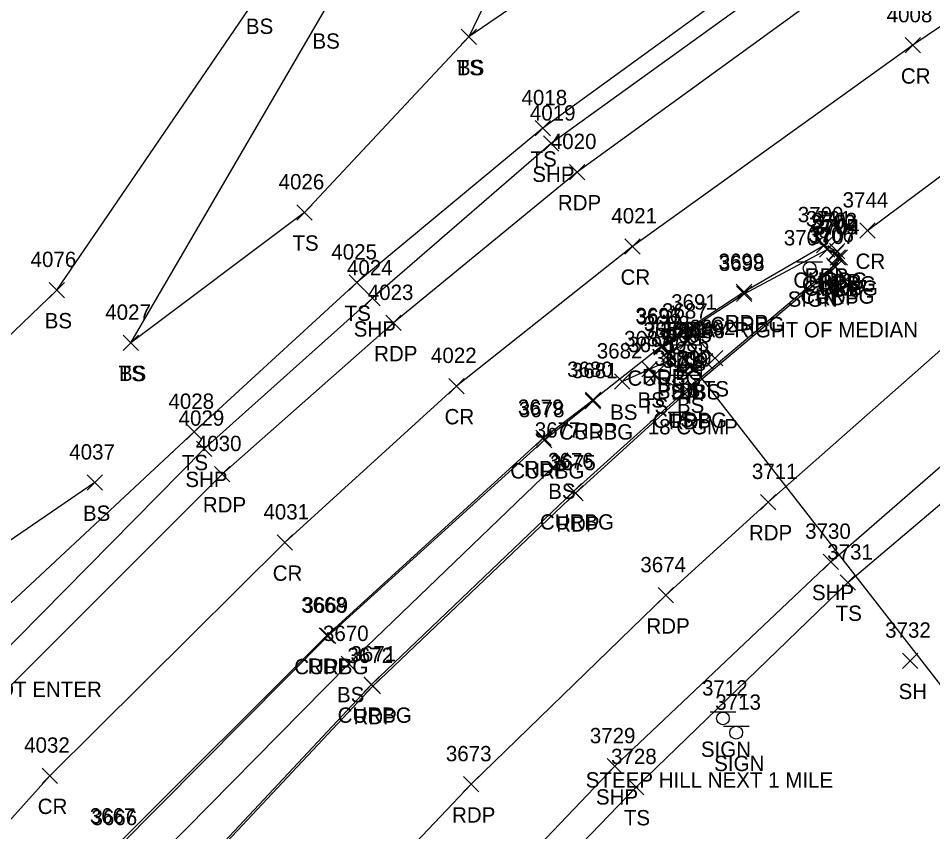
# Model space of a CAD drawing. Extents: x 1623612 to 1625808, y 621345 to 627748.
# Drawn here: x 1625123.8 to 1625243, y 627209.4 to 627315.5 of the extents above; entities that cross this region are included whole.
import ezdxf

# ---------------------------------------------------------------- set-up
doc = ezdxf.new("R2010")
doc.units = 0
for name, color, linetype in [('D_A', 7, 'Continuous'), ('D_C', 7, 'Continuous'), ('D_I', 7, 'Continuous'), ('D_TIC', 7, 'Continuous'), ('DCP', 7, 'Continuous'), ('DS', 7, 'Continuous'), ('L_A', 7, 'Continuous'), ('L_I', 7, 'Continuous'), ('L_TIC', 7, 'Continuous'), ('LELB', 7, 'Continuous'), ('P_A', 7, 'Continuous'), ('P_I', 7, 'Continuous'), ('P_TIC', 7, 'Continuous'), ('PET', 7, 'Continuous'), ('PRC', 7, 'Continuous'), ('PSP', 7, 'Continuous'), ('R_A', 7, 'Continuous'), ('R_I', 7, 'Continuous'), ('R_TIC', 7, 'Continuous'), ('RC', 7, 'Continuous'), ('S_A', 7, 'Continuous'), ('S_C', 7, 'Continuous'), ('S_I', 7, 'Continuous'), ('SSGN', 7, 'Continuous')]:
    doc.layers.add(name, color=color, linetype=linetype)

msp = doc.modelspace()

# ---------------------------------------------------------------- linework, layer by layer
at = {"layer": 'D_TIC'}
for points in [[(1625209.78, 627269.73), (1625211.78, 627271.73)], [(1625211.78, 627269.73), (1625209.78, 627271.73)], [(1625210.57, 627269.18), (1625212.57, 627271.18)], [(1625212.57, 627269.18), (1625210.57, 627271.18)]]:
    msp.add_lwpolyline(points, dxfattribs=at)
at = {"layer": 'DCP'}
msp.add_lwpolyline([(1625211.57, 627270.18), (1625257.94, 627210.55)], dxfattribs=at)
at = {"layer": 'DS'}
for p, q in [((1625208.83, 627272.86), (1625212.83, 627272.86)), ((1625208.83, 627268.86), (1625208.83, 627272.86)), ((1625212.83, 627272.86), (1625212.83, 627268.86)), ((1625209.83, 627269.86), (1625209.83, 627271.86)), ((1625209.83, 627271.86), (1625211.83, 627271.86)), ((1625211.83, 627271.86), (1625211.83, 627269.86)), ((1625210.83, 627270.87), (1625210.83, 627270.87)), ((1625210.83, 627270.87), (1625210.83, 627270.87)), ((1625211.83, 627269.86), (1625209.83, 627269.86)), ((1625212.83, 627268.86), (1625208.83, 627268.86))]:
    msp.add_line(p, q, dxfattribs=at)
at = {"layer": 'L_TIC'}
for points in [[(1625181.54, 627312.02), (1625183.54, 627314.02)], [(1625183.54, 627312.02), (1625181.54, 627314.02)], [(1625181.54, 627312.02), (1625183.54, 627314.02)], [(1625183.54, 627312.02), (1625181.54, 627314.02)], [(1625191.17, 627300.11), (1625193.17, 627302.11)], [(1625193.17, 627300.11), (1625191.17, 627302.11)], [(1625160.13, 627289.14), (1625162.13, 627291.14)], [(1625162.13, 627289.14), (1625160.13, 627291.14)], [(1625127.81, 627279.01), (1625129.81, 627281.01)], [(1625129.81, 627279.01), (1625127.81, 627281.01)], [(1625166.95, 627279.99), (1625168.95, 627281.99)], [(1625168.95, 627279.99), (1625166.95, 627281.99)], [(1625210.65, 627273.46), (1625212.65, 627275.46)], [(1625212.65, 627273.46), (1625210.65, 627275.46)], [(1625137.48, 627272.13), (1625139.48, 627274.13)], [(1625139.48, 627272.13), (1625137.48, 627274.13)], [(1625137.48, 627272.13), (1625139.48, 627274.13)], [(1625139.48, 627272.13), (1625137.48, 627274.13)], [(1625210.02, 627272.28), (1625212.02, 627274.28)], [(1625212.02, 627272.28), (1625210.02, 627274.28)], [(1625207.66, 627270.64), (1625209.66, 627272.64)], [(1625209.66, 627270.64), (1625207.66, 627272.64)], [(1625207.6, 627269.81), (1625209.6, 627271.81)], [(1625209.6, 627269.81), (1625207.6, 627271.81)], [(1625212.32, 627269.73), (1625214.32, 627271.73)], [(1625214.32, 627269.73), (1625212.32, 627271.73)], [(1625213.62, 627270.13), (1625215.62, 627272.13)], [(1625215.62, 627270.13), (1625213.62, 627272.13)], [(1625205.08, 627268.67), (1625207.08, 627270.67)], [(1625207.08, 627268.67), (1625205.08, 627270.67)], [(1625201.51, 627267.08), (1625203.51, 627269.08)], [(1625203.51, 627267.08), (1625201.51, 627269.08)], [(1625205.69, 627267.9), (1625207.69, 627269.9)], [(1625207.69, 627267.9), (1625205.69, 627269.9)], [(1625210.22, 627267.99), (1625212.22, 627269.99)], [(1625212.22, 627267.99), (1625210.22, 627269.99)], [(1625209.03, 627266.13), (1625211.03, 627268.13)], [(1625211.03, 627266.13), (1625209.03, 627268.13)], [(1625145.72, 627260.51), (1625147.72, 627262.51)], [(1625147.72, 627260.51), (1625145.72, 627262.51)], [(1625193.44, 627256.76), (1625195.44, 627258.76)], [(1625195.44, 627256.76), (1625193.44, 627258.76)], [(1625132.79, 627253.9), (1625134.79, 627255.9)], [(1625134.79, 627253.9), (1625132.79, 627255.9)], [(1625230.94, 627240.85), (1625232.94, 627242.85)], [(1625232.94, 627240.85), (1625230.94, 627242.85)], [(1625165.91, 627230.23), (1625167.91, 627232.23)], [(1625167.91, 627230.23), (1625165.91, 627232.23)], [(1625239.06, 627230.66), (1625241.06, 627232.66)], [(1625241.06, 627230.66), (1625239.06, 627232.66)], [(1625203.33, 627214.18), (1625205.33, 627216.18)], [(1625205.33, 627214.18), (1625203.33, 627216.18)]]:
    msp.add_lwpolyline(points, dxfattribs=at)
at = {"layer": 'LELB'}
for points in [[(1625372.28, 627409.75), (1625328.85, 627388.71), (1625297.75, 627371.78), (1625263.25, 627351.78), (1625230.65, 627329.1), (1625192.17, 627301.11), (1625167.95, 627280.99), (1625146.72, 627261.51), (1625115.03, 627231.95), (1625100.27, 627217.86), (1625086.73, 627226.42), (1625099.85, 627264.36), (1625110.36, 627291.47), (1625123.03, 627324.24), (1625138.33, 627365.32), (1625149.22, 627400.11), (1625166.29, 627438.85), (1625173.02, 627469.22), (1625178.77, 627488.11), (1625188.89, 627523.13), (1625197.3, 627554.83)], [(1625452.85, 627501.7), (1625422.04, 627480.13), (1625403.16, 627461.47), (1625391.04, 627454.62), (1625372.15, 627447.63), (1625358.13, 627432.41), (1625321.43, 627404.98), (1625280.5, 627415.37), (1625241.63, 627407.16), (1625221.13, 627419.57), (1625212.45, 627392.88), (1625201.4, 627362.25), (1625193.63, 627336.03), (1625182.54, 627313.02), (1625161.13, 627290.14), (1625138.48, 627273.13)], [(1625133.79, 627254.9), (1625111.98, 627240.01), (1625101.06, 627227.21), (1625095.52, 627229.82), (1625109.84, 627261.79), (1625128.81, 627280.01), (1625155.03, 627318.41), (1625177.57, 627352.11), (1625196.11, 627392.11), (1625207.11, 627424.62), (1625209.77, 627461.79), (1625239.04, 627487.51)], [(1625379.89, 627425.39), (1625369.39, 627417.46), (1625324.6, 627396.63), (1625293.67, 627379.58), (1625257.68, 627360.81), (1625223.41, 627341.02), (1625182.54, 627313.02)], [(1625138.48, 627273.13), (1625163.71, 627316.49), (1625182.14, 627350.84), (1625200.97, 627390.9), (1625207.11, 627424.62)], [(1625111, 627101.13), (1625130.83, 627129.7), (1625156.28, 627161.64), (1625181.98, 627191.95), (1625204.33, 627215.18), (1625231.94, 627241.85), (1625257.57, 627263.61), (1625279.76, 627280.38), (1625303.46, 627296.59), (1625337.41, 627320.97), (1625377.29, 627343.7), (1625408.84, 627358.2), (1625449.74, 627375.28), (1625489.49, 627389.68), (1625533.09, 627402.6), (1625571.15, 627412.06), (1625624.18, 627419.27), (1625663.51, 627421.72), (1625706.22, 627423.86), (1625739.39, 627422.48), (1625780.2, 627420.23)], [(1625211.65, 627274.46), (1625214.62, 627271.13)], [(1625202.51, 627268.08), (1625206.08, 627269.67), (1625208.6, 627270.81), (1625211.22, 627268.99), (1625213.32, 627270.73), (1625211.02, 627273.28), (1625208.66, 627271.64)], [(1625210.03, 627267.13), (1625206.69, 627268.9)], [(1624882.52, 626691.52), (1624894.84, 626726.31), (1624909.44, 626764.41), (1624928.98, 626811.29), (1624939.98, 626838.67), (1624955.85, 626878.86), (1624972.61, 626920.42), (1624987.1, 626955.93), (1625003.91, 626994.51), (1625020.94, 627031.85), (1625043.24, 627072.63), (1625065.45, 627108.49), (1625090.8, 627145.23), (1625113.09, 627173.27), (1625139.58, 627203.52), (1625166.91, 627231.23), (1625194.44, 627257.76)]]:
    msp.add_lwpolyline(points, dxfattribs=at)
at = {"layer": 'P_TIC'}
for points in [[(1625239.42, 627310.93), (1625241.42, 627312.93)], [(1625241.42, 627310.93), (1625239.42, 627312.93)], [(1625192.27, 627298.11), (1625194.27, 627300.11)], [(1625194.27, 627298.11), (1625192.27, 627300.11)], [(1625195.65, 627294.4), (1625197.65, 627296.4)], [(1625197.65, 627294.4), (1625195.65, 627296.4)], [(1625233.51, 627286.77), (1625235.51, 627288.77)], [(1625235.51, 627286.77), (1625233.51, 627288.77)], [(1625202.88, 627284.7), (1625204.88, 627286.7)], [(1625204.88, 627284.7), (1625202.88, 627286.7)], [(1625227.84, 627284.86), (1625229.84, 627286.86)], [(1625229.84, 627284.86), (1625227.84, 627286.86)], [(1625229.54, 627284.08), (1625231.54, 627286.08)], [(1625231.54, 627284.08), (1625229.54, 627286.08)], [(1625229.88, 627283.24), (1625231.88, 627285.24)], [(1625231.88, 627283.24), (1625229.88, 627285.24)], [(1625229.28, 627282.01), (1625231.28, 627284.01)], [(1625231.28, 627282.01), (1625229.28, 627284.01)], [(1625168.99, 627277.93), (1625170.99, 627279.93)], [(1625170.99, 627277.93), (1625168.99, 627279.93)], [(1625217.4, 627278.76), (1625219.4, 627280.76)], [(1625219.4, 627278.76), (1625217.4, 627280.76)], [(1625171.7, 627274.71), (1625173.7, 627276.71)], [(1625173.7, 627274.71), (1625171.7, 627276.71)], [(1625206.6, 627271.69), (1625208.6, 627273.69)], [(1625208.6, 627271.69), (1625206.6, 627273.69)], [(1625179.94, 627266.49), (1625181.94, 627268.49)], [(1625181.94, 627266.49), (1625179.94, 627268.49)], [(1625210.12, 627265.85), (1625212.12, 627267.85)], [(1625212.12, 627265.85), (1625210.12, 627267.85)], [(1625210.12, 627265.85), (1625212.12, 627267.85)], [(1625212.12, 627265.85), (1625210.12, 627267.85)], [(1625197.74, 627264.67), (1625199.74, 627266.67)], [(1625199.74, 627264.67), (1625197.74, 627266.67)], [(1625191.25, 627259.73), (1625193.25, 627261.73)], [(1625193.25, 627259.73), (1625191.25, 627261.73)], [(1625147.05, 627258.31), (1625149.05, 627260.31)], [(1625149.05, 627258.31), (1625147.05, 627260.31)], [(1625149.38, 627255), (1625151.38, 627257)], [(1625151.38, 627255), (1625149.38, 627257)], [(1625195.43, 627252.5), (1625197.43, 627254.5)], [(1625197.43, 627252.5), (1625195.43, 627254.5)], [(1625220.56, 627251.36), (1625222.56, 627253.36)], [(1625222.56, 627251.36), (1625220.56, 627253.36)], [(1625157.54, 627246.08), (1625159.54, 627248.08)], [(1625159.54, 627246.08), (1625157.54, 627248.08)], [(1625228.72, 627243.56), (1625230.72, 627245.56)], [(1625230.72, 627243.56), (1625228.72, 627245.56)], [(1625207.2, 627239.19), (1625209.2, 627241.19)], [(1625209.2, 627239.19), (1625207.2, 627241.19)], [(1625163.04, 627233.95), (1625165.04, 627235.95)], [(1625165.04, 627233.95), (1625163.04, 627235.95)], [(1625169.01, 627227.36), (1625171.01, 627229.36)], [(1625171.01, 627227.36), (1625169.01, 627229.36)], [(1625200.56, 627216.89), (1625202.56, 627218.89)], [(1625202.56, 627216.89), (1625200.56, 627218.89)], [(1625126.91, 627215.66), (1625128.91, 627217.66)], [(1625128.91, 627215.66), (1625126.91, 627217.66)], [(1625181.85, 627214.54), (1625183.85, 627216.54)], [(1625183.85, 627214.54), (1625181.85, 627216.54)]]:
    msp.add_lwpolyline(points, dxfattribs=at)
at = {"layer": 'PET'}
for points in [[(1625085.4, 627094.25), (1625110.27, 627129.17), (1625131.75, 627158.75), (1625155.63, 627186.85), (1625182.85, 627215.54), (1625208.2, 627240.19), (1625221.56, 627252.36), (1625248.45, 627276.07), (1625271.93, 627291.03), (1625296.8, 627310.27), (1625331.39, 627331.71), (1625373.16, 627355.88), (1625402.91, 627369.89), (1625447, 627387.72), (1625485.15, 627401.55), (1625532.49, 627414.31), (1625569.15, 627422.13), (1625624.7, 627430.37), (1625663.96, 627433.7), (1625707.55, 627434.84), (1625740.73, 627434.04), (1625783.87, 627430.92)], [(1625234.17, 627322.63), (1625196.65, 627295.4), (1625172.7, 627275.71), (1625150.38, 627256), (1625119.99, 627225.65), (1625100.84, 627204.69), (1625071.7, 627169.55), (1625051.5, 627142.86), (1625031.8, 627113.76), (1625046.73, 627150.4), (1625059.02, 627180), (1625080.09, 627231.44), (1625093.68, 627265.63), (1625104.75, 627294.3), (1625116.52, 627326.71)], [(1625060.67, 627111.97), (1625086.82, 627148.78), (1625109.41, 627176.89), (1625136.48, 627207.42), (1625164.04, 627234.95), (1625192.25, 627260.73), (1625198.74, 627265.67), (1625207.6, 627272.69), (1625218.4, 627279.76), (1625228.84, 627285.86), (1625230.54, 627285.08), (1625230.88, 627284.24), (1625230.28, 627283.01), (1625211.12, 627266.85)], [(1625070.59, 627104.96), (1625095.62, 627141.4), (1625117.4, 627170.05), (1625143.18, 627199.67), (1625170.01, 627228.36), (1625196.43, 627253.5), (1625211.12, 627266.85)]]:
    msp.add_lwpolyline(points, dxfattribs=at)
at = {"layer": 'PRC'}
for points in [[(1625792.68, 627459.81), (1625752.01, 627462.3), (1625712.17, 627462.44), (1625670.97, 627461.5), (1625632.33, 627458.42), (1625595.29, 627453.83), (1625553.12, 627446.65), (1625514.39, 627438.17), (1625484.1, 627430.19), (1625416.72, 627407.88), (1625381.04, 627392.28), (1625336.95, 627371.45), (1625306.81, 627354.09), (1625273.07, 627334.02), (1625240.42, 627311.93), (1625203.88, 627285.7), (1625180.94, 627267.49), (1625158.54, 627247.08), (1625127.91, 627216.66), (1625109.17, 627195.82), (1625080.92, 627162.34), (1625061.45, 627135.11), (1625041.85, 627107.05)], [(1625234.51, 627287.77), (1625260.57, 627307.21), (1625288.66, 627325.61), (1625321.79, 627345.31), (1625366.63, 627369.57), (1625395.66, 627383.57), (1625442.85, 627402.94), (1625480.48, 627416.13), (1625529.86, 627429.74), (1625566.79, 627436.89), (1625625.45, 627445.69), (1625663.4, 627448.8), (1625708.22, 627450.49), (1625743.86, 627449.51), (1625788.41, 627445.83)]]:
    msp.add_lwpolyline(points, dxfattribs=at)
at = {"layer": 'PSP'}
for points in [[(1625108.38, 627102.81), (1625128.19, 627131.96), (1625153.78, 627164.79), (1625179.21, 627194.48), (1625201.56, 627217.89), (1625229.72, 627244.56), (1625255.64, 627267.13), (1625276.98, 627284.12), (1625300.33, 627301.71), (1625335.15, 627324.9), (1625375.44, 627347.8), (1625406.32, 627362.88), (1625448.69, 627381.31), (1625487.83, 627394.48), (1625532.78, 627406.83), (1625570.78, 627414.59), (1625624.36, 627422.79), (1625663.55, 627425.73), (1625706.52, 627426.77), (1625740.26, 627425.81), (1625780.96, 627423.03)], [(1625232.17, 627327.19), (1625193.27, 627299.11), (1625169.99, 627278.93), (1625148.05, 627259.31), (1625117.71, 627228.56), (1625104.29, 627214.64), (1625097.34, 627213.01), (1625090.21, 627215.36), (1625084.72, 627219.49), (1625083, 627225.14), (1625083.73, 627230.21), (1625097.13, 627264.98), (1625108.42, 627293.1), (1625120.19, 627325.66)]]:
    msp.add_lwpolyline(points, dxfattribs=at)
at = {"layer": 'R_TIC'}
for points in [[(1625228.24, 627284.31), (1625230.24, 627286.31)], [(1625230.24, 627284.31), (1625228.24, 627286.31)], [(1625229.36, 627283.82), (1625231.36, 627285.82)], [(1625231.36, 627283.82), (1625229.36, 627285.82)], [(1625229.62, 627283.27), (1625231.62, 627285.27)], [(1625231.62, 627283.27), (1625229.62, 627285.27)], [(1625229.17, 627282.23), (1625231.17, 627284.23)], [(1625231.17, 627282.23), (1625229.17, 627284.23)], [(1625217.43, 627278.5), (1625219.43, 627280.5)], [(1625219.43, 627278.5), (1625217.43, 627280.5)], [(1625206.63, 627271.53), (1625208.63, 627273.53)], [(1625208.63, 627271.53), (1625206.63, 627273.53)], [(1625209.96, 627266.02), (1625211.96, 627268.02)], [(1625211.96, 627266.02), (1625209.96, 627268.02)], [(1625209.96, 627266.02), (1625211.96, 627268.02)], [(1625211.96, 627266.02), (1625209.96, 627268.02)], [(1625197.71, 627264.5), (1625199.71, 627266.5)], [(1625199.71, 627264.5), (1625197.71, 627266.5)], [(1625191.36, 627259.42), (1625193.36, 627261.42)], [(1625193.36, 627259.42), (1625191.36, 627261.42)], [(1625195.22, 627252.76), (1625197.22, 627254.76)], [(1625197.22, 627252.76), (1625195.22, 627254.76)], [(1625163.2, 627233.89), (1625165.2, 627235.89)], [(1625165.2, 627233.89), (1625163.2, 627235.89)], [(1625168.85, 627227.56), (1625170.85, 627229.56)], [(1625170.85, 627227.56), (1625168.85, 627229.56)]]:
    msp.add_lwpolyline(points, dxfattribs=at)
at = {"layer": 'RC'}
for points in [[(1625207.63, 627272.53), (1625218.43, 627279.5), (1625229.24, 627285.31), (1625230.36, 627284.82), (1625230.62, 627284.27), (1625230.17, 627283.23), (1625210.96, 627267.02)], [(1625070.34, 627105.18), (1625095.35, 627141.59), (1625117.05, 627170.29), (1625143.03, 627199.91), (1625169.85, 627228.56), (1625196.22, 627253.76), (1625210.96, 627267.02)], [(1625060.78, 627111.92), (1625087.16, 627148.54), (1625109.52, 627176.65), (1625136.75, 627207.21), (1625164.2, 627234.89), (1625192.36, 627260.42), (1625198.71, 627265.5)]]:
    msp.add_lwpolyline(points, dxfattribs=at)
at = {"layer": 'SSGN'}
for p, q in [((1625225.3, 627283.68), (1625228.64, 627283.68)), ((1625226.95, 627282.85), (1625226.95, 627282.85)), ((1625214, 627224.97), (1625217.33, 627224.97)), ((1625215.65, 627224.13), (1625215.65, 627224.13)), ((1625215.73, 627223.12), (1625219.06, 627223.12)), ((1625217.38, 627222.28), (1625217.38, 627222.28))]:
    msp.add_line(p, q, dxfattribs=at)
for centre in [(1625226.95, 627282.85), (1625215.65, 627224.13), (1625217.38, 627222.28)]:
    msp.add_circle(centre, 0.833, dxfattribs=at)

# ---------------------------------------------------------------- texts
at = {"layer": 'D_A'}
for s, p in [('DI', (1625209.89, 627265.87)), ('DIB', (1625208.88, 627265.73)), ('P', (1625210.95, 627265.18))]:
    msp.add_text(s, height=2, dxfattribs=at).set_placement(p)
at = {"layer": 'D_C'}
msp.add_text('18 CGMP', height=2, dxfattribs=at).set_placement((1625205.86, 627261.18))
at = {"layer": 'D_I'}
for s, p in [('3694', (1625207.48, 627273.73)), ('3693', (1625207.53, 627273.87)), ('3695', (1625208.26, 627273.18))]:
    msp.add_text(s, height=2, dxfattribs=at).set_placement(p)
at = {"layer": 'L_A'}
for s, p in [('BS', (1625153.47, 627313.41)), ('BS', (1625162.15, 627311.49)), ('TS', (1625180.95, 627308.02)), ('BS', (1625180.98, 627308.02)), ('TS', (1625190.58, 627296.11)), ('TS', (1625159.54, 627285.14)), ('TS', (1625166.35, 627275.99)), ('BS', (1625127.25, 627275.01)), ('TS', (1625210.06, 627269.46)), ('BS', (1625209.46, 627268.28)), ('TS', (1625136.89, 627268.13)), ('BS', (1625136.92, 627268.13)), ('BS', (1625207.04, 627265.81)), ('BS', (1625207.1, 627266.64)), ('TS', (1625213.03, 627266.13)), ('BS', (1625204.52, 627264.67)), ('BS', (1625211.76, 627265.73)), ('TS', (1625205.1, 627263.9)), ('BS', (1625209.66, 627263.99)), ('BS', (1625200.95, 627263.08)), ('TS', (1625208.44, 627262.13)), ('TS', (1625145.13, 627256.51)), ('BS', (1625192.88, 627252.76)), ('BS', (1625132.23, 627249.9)), ('TS', (1625230.35, 627236.85)), ('SH', (1625238.55, 627226.66)), ('BS', (1625165.35, 627226.23)), ('TS', (1625202.74, 627210.18))]:
    msp.add_text(s, height=2, dxfattribs=at).set_placement(p)
at = {"layer": 'L_I'}
for s, p in [('4018', (1625189.4, 627304.11)), ('4026', (1625157.74, 627293.14)), ('4025', (1625164.61, 627283.99)), ('4076', (1625125.41, 627283.01)), ('3691', (1625208.91, 627277.46)), ('4027', (1625135.14, 627276.13)), ('4027', (1625135.14, 627276.13)), ('3687', (1625207.71, 627276.28)), ('3688', (1625205.35, 627274.64)), ('3692', (1625211.31, 627274.13)), ('3684', (1625205.29, 627273.81)), ('3686', (1625209.96, 627273.73)), ('3683', (1625202.77, 627272.67)), ('3690', (1625203.3, 627271.9)), ('3685', (1625207.91, 627271.99)), ('3682', (1625199.21, 627271.08)), ('3689', (1625206.71, 627270.13)), ('4028', (1625143.38, 627264.51)), ('3677', (1625191.13, 627260.76)), ('4037', (1625130.45, 627257.9)), ('3731', (1625229.25, 627244.85)), ('3670', (1625163.52, 627234.23)), ('3732', (1625236.8, 627234.66)), ('3728', (1625201.07, 627218.18))]:
    msp.add_text(s, height=2, dxfattribs=at).set_placement(p)
at = {"layer": 'P_A'}
for s, p in [('CR', (1625238.85, 627306.93)), ('SHP', (1625190.81, 627294.11)), ('RDP', (1625194.14, 627290.4)), ('CR', (1625232.94, 627282.77)), ('CR', (1625202.31, 627280.7)), ('RDP', (1625226.32, 627280.86)), ('RDP', (1625228.02, 627280.08)), ('RDP', (1625228.37, 627279.24)), ('RDP', (1625227.77, 627278.01)), ('RDP', (1625215.89, 627274.76)), ('SHP', (1625167.53, 627273.93)), ('RDP', (1625170.19, 627270.71)), ('RDP', (1625205.09, 627267.69)), ('CR', (1625179.37, 627262.49)), ('RDP', (1625208.61, 627261.85)), ('RDP', (1625208.61, 627261.85)), ('RDP', (1625196.23, 627260.67)), ('RDP', (1625189.74, 627255.73)), ('SHP', (1625145.58, 627254.31)), ('RDP', (1625147.86, 627251)), ('RDP', (1625193.92, 627248.5)), ('RDP', (1625219.04, 627247.36)), ('CR', (1625156.97, 627242.08)), ('SHP', (1625227.25, 627239.56)), ('RDP', (1625205.68, 627235.19)), ('RDP', (1625161.53, 627229.95)), ('RDP', (1625167.5, 627223.36)), ('SHP', (1625199.1, 627212.89)), ('CR', (1625126.34, 627211.66)), ('RDP', (1625180.34, 627210.54))]:
    msp.add_text(s, height=2, dxfattribs=at).set_placement(p)
at = {"layer": 'P_I'}
for s, p in [('4008', (1625237, 627314.93)), ('4019', (1625190.49, 627302.11)), ('4020', (1625193.22, 627298.4)), ('3744', (1625231.25, 627290.77)), ('4021', (1625201.11, 627288.7)), ('3700', (1625225.41, 627288.86)), ('3703', (1625227.2, 627288.08)), ('3704', (1625227.54, 627287.24)), ('3707', (1625226.94, 627286.01)), ('3699', (1625215.08, 627282.76)), ('4024', (1625166.65, 627281.93)), ('4023', (1625169.36, 627278.71)), ('3696', (1625204.24, 627275.69)), ('4022', (1625177.6, 627270.49)), ('3709', (1625207.78, 627269.85)), ('3709', (1625207.78, 627269.85)), ('3680', (1625195.34, 627268.67)), ('3679', (1625188.93, 627263.73)), ('4029', (1625144.7, 627262.31)), ('4030', (1625146.95, 627259)), ('3675', (1625193.13, 627256.5)), ('3711', (1625219.43, 627255.36)), ('4031', (1625155.76, 627250.08)), ('3730', (1625226.37, 627247.56)), ('3674', (1625204.89, 627243.19)), ('3668', (1625160.69, 627237.95)), ('3672', (1625166.7, 627231.36)), ('3729', (1625198.3, 627220.89)), ('4032', (1625124.57, 627219.66)), ('3673', (1625179.54, 627218.54)), ('3667', (1625133.13, 627210.42))]:
    msp.add_text(s, height=2, dxfattribs=at).set_placement(p)
at = {"layer": 'R_A'}
for p in [(1625224.83, 627280.31), (1625225.95, 627279.82), (1625226.21, 627279.27), (1625225.75, 627278.23), (1625214.02, 627274.5), (1625203.21, 627267.53), (1625206.54, 627262.02), (1625206.54, 627262.02), (1625194.29, 627260.5), (1625187.94, 627255.42), (1625191.8, 627248.76), (1625159.78, 627229.89), (1625165.43, 627223.56)]:
    msp.add_text('CURBG', height=2, dxfattribs=at).set_placement(p)
at = {"layer": 'R_I'}
for s, p in [('3701', (1625226.47, 627288.31)), ('3702', (1625227.02, 627287.82)), ('3705', (1625227.28, 627287.27)), ('3706', (1625226.77, 627286.23)), ('3698', (1625215.13, 627282.5)), ('3697', (1625204.32, 627275.53)), ('3710', (1625208.18, 627270.02)), ('3710', (1625208.18, 627270.02)), ('3681', (1625195.97, 627268.5)), ('3678', (1625189.05, 627263.42)), ('3676', (1625192.85, 627256.76)), ('3669', (1625160.84, 627237.89)), ('3671', (1625167.11, 627231.56)), ('3666', (1625133.35, 627210.21))]:
    msp.add_text(s, height=2, dxfattribs=at).set_placement(p)
at = {"layer": 'S_A'}
for p in [(1625224.09, 627277.83), (1625212.78, 627219.11), (1625214.51, 627217.26)]:
    msp.add_text('SIGN', height=2, dxfattribs=at).set_placement(p)
at = {"layer": 'S_C'}
for s, p in [('STAY RIGHT OF MEDIAN', (1625209.43, 627273.83)), ('NO RIGHT TURN/ DO NOT ENTER', (1625091.75, 627226.93)), ('STEEP HILL NEXT 1 MILE', (1625197.77, 627215.11))]:
    msp.add_text(s, height=2, dxfattribs=at).set_placement(p)
at = {"layer": 'S_I'}
for s, p in [('3708', (1625223.59, 627285.83)), ('3712', (1625212.93, 627227.11)), ('3713', (1625214.66, 627225.26))]:
    msp.add_text(s, height=2, dxfattribs=at).set_placement(p)

doc.saveas('drawing.dxf')
